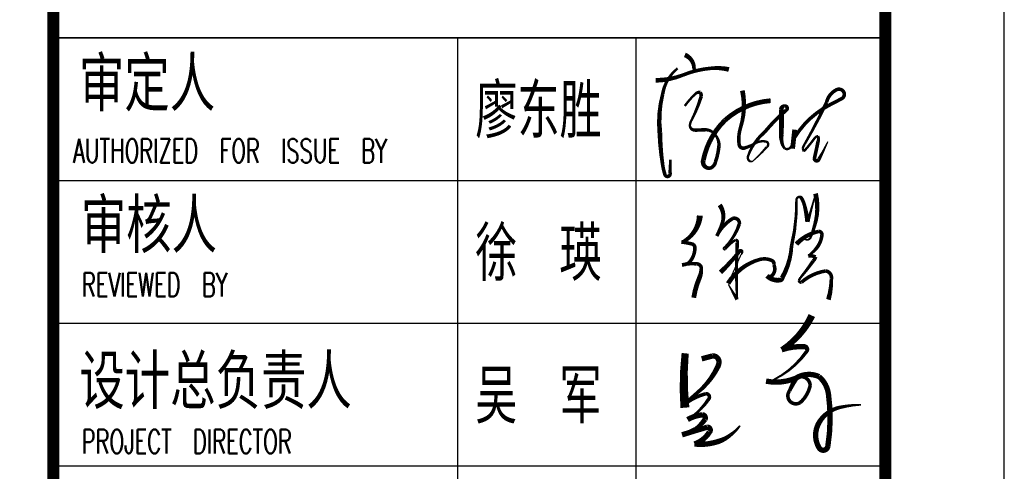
# Model space of a CAD drawing. Extents: x 1779708 to 7299578, y -1121471 to 88434.
# Tile 831 of 1056: x 6681932 to 6686073, y -1036213 to -1034313. Entities that reach past the tile are written whole.
import ezdxf

# ---------------------------------------------------------------- set-up
doc = ezdxf.new("R2010")
doc.units = 0
doc.header["$LTSCALE"] = 1000
doc.header["$MEASUREMENT"] = 0
for name, color, linetype in [('PUB_TITLE', 4, 'CONTINUOUS'), ('可见线', 6, 'CONTINUOUS'), ('电子签', 2, 'CONTINUOUS'), ('通-图框－文字', 4, 'CONTINUOUS')]:
    doc.layers.add(name, color=color, linetype=linetype)
doc.styles.add('-宋体', font='simhei.ttf', dxfattribs={"width": 0.7})
doc.styles.add('dim_font', font='SIMPLEX.shx', dxfattribs={"width": 0.8})
doc.styles.add('仿宋', font='txt', dxfattribs={"width": 0.7})

# ---------------------------------------------------------------- blocks, each defined once
blk = doc.blocks.new('A$C3D8761CE')
at = {"layer": 'PUB_TITLE'}
for p, q in [((83100, 28000), (76100, 28000)), ((76100, 26800), (83100, 26800)), ((76100, 25600), (83100, 25600)), ((76100, 24400), (83100, 24400))]:
    blk.add_line(p, q, dxfattribs=at)
blk.add_lwpolyline([(0, 0), (84100, 0), (84100, 59400), (0, 59400)], close=True, dxfattribs=at)
at = {"layer": 'PUB_TITLE', "const_width": 100}
blk.add_lwpolyline([(2500, 1000), (83100, 1000), (83100, 58400), (2500, 58400)], close=True, dxfattribs=at)
blk.add_lwpolyline([(76100, 58400), (76100, 1000)], dxfattribs=at)
at = {"layer": 'PUB_TITLE'}
for points in [[(76100, 28000), (83100, 28000)], [(79500, 28000), (79500, 19600)], [(81000, 28000), (81000, 19600)]]:
    blk.add_lwpolyline(points, dxfattribs=at)
at = {"layer": '电子签'}
for points in [[(81412.7, 27856.9, 40, 30, -0.327041), (81489.7, 27732.2, 30, 30, 1.316007)], [(81166.5, 27642.7, 40, 30, 0.091809), (81397.7, 27687.6, 30, 30, -0.076404), (81631.9, 27744.2, 30, 40, -0.084603), (81783.2, 27734, 40, 40, 1.039532)], [(81352, 27743.6, 20, 30, 0.184781), (81226.7, 27528.6, 30, 40, 0.092155), (81202.8, 27199.8, 40, 30, 0.033489), (81227.5, 26923.7, 30, 30, 0.03291), (81245.2, 26850.7, 30, 30, 0.944278), (81288.5, 26860, 30, 30, 0.007556), (81288.5, 26860, 30, 20, 0), (81290.9, 26975.7, 0, 0, 0)], [(82336.1, 27161.9, 30, 30, -0.139001), (82636.7, 27439.3, 30, 30, 0.005171), (82732.7, 27489.3, 30, 30, 0.435568), (82748, 27547.1, 30, 30, 0.382326), (82689.4, 27563.9, 30, 30, 0.226723), (82605, 27457.8, 30, 20, -0.020271), (82422.4, 27109.1, 20, 20, 0.049309), (82403.9, 27073.3, 20, 20, 0), (82413.7, 27044.3, 20, 20, 0.023464), (82503.8, 27155.2, 20, 20, -0.203022), (82533.5, 27173.7, 20, 30, -0.187391), (82533.5, 27129.7, 30, 30, -0.006584), (82502.4, 26985.7, 30, 30, 0.871812), (82540.7, 26979.4, 30, 20, 0), (82573.3, 27040, 20, 10, 0), (82616, 27127.8, 10, 10, 0)], [(81412.3, 27427.3, 20, 20, -0.053718), (81497.1, 27524, 20, 30, -0.314478), (81542, 27540.6, 30, 30, -0.157331), (81550.6, 27507.9, 30, 20, -0.043193), (81466.6, 27301, 20, 20, 0.155023), (81455.6, 27256.9, 20, 30, 0.341741), (81496.6, 27224, 30, 30, -0.004522), (81572.7, 27226, 30, 20, -0.261217), (81662.8, 27191.4, 20, 30, -0.213293), (81699.3, 27087.1, 30, 30, -0.061379), (81669.6, 26953.9, 30, 30, -0.24786), (81628.6, 26905.4, 30, 40, -0.583549), (81568.6, 26971.2, 40, 40, -0.151018), (81749.9, 27306.8, 40, 40, -0.164978), (82134.4, 27471.7, 40, 40, -0.056318)], [(81896.8, 27556.7, 40, 30, -0.12764), (81882.5, 27249.5, 30, 30, 0.112907), (81869.3, 27103.1, 30, 30, 0.465956), (81915.3, 27073.5, 30, 20, 0.058394), (82005.3, 27113.3, 20, 20, -0.191784), (82096.2, 27127.4, 20, 20, -0.327353), (82114.2, 27106.6, 20, 20, -0.288302), (82101.2, 27081.7, 20, 10, -0.038889), (81987.4, 26965.7, 10, 20, -0.393879), (81953.6, 26966.8, 20, 20, -0.287045), (81944.5, 27005.7, 20, 30, -0.136068), (82079.8, 27202.7, 30, 30, -0.042034), (82265.5, 27392, 30, 30, 0.897281), (82249, 27425.9, 30, 40, 0.357357), (82224.6, 27400.6, 40, 40, -0.016292), (82224.1, 27185.7, 40, 30, 0.079084), (82229, 27122.6, 30, 20, 0.154198), (82254.7, 27068.2, 20, 20, 0.545489), (82312.7, 27107.2, 20, 10, -0.011781), (82336.6, 27228, 40, 40, 0), (82319.1, 27068.2, 40, 40, 0)], [(81712.5, 26027, 40, 30, 0.033738), (81875.1, 26207.3, 30, 20, -0.703228), (81895.6, 26200.5, 20, 10, -0.218795), (81884.7, 26175.4, 10, 10, -0.001701), (81776.5, 25934.2, 40, 30, -0.186706), (82038.1, 26134.9, 30, 30, -0.183379), (82145.9, 26126.5, 30, 30, -0.383493), (82160.8, 26091, 30, 30, -0.316646), (82149, 26003.7, 30, 30, -0.368024), (82104.2, 25998.4, 40, 40, 0.245008), (82216.1, 25963.5, 40, 40, 0.333221), (82230.2, 25978.6, 40, 30, 0.113678), (82310.6, 26250.4, 30, 20, 0.064703), (82351.2, 26635.2, 20, 20, -0.275634), (82364.3, 26658.3, 20, 30, -0.443227), (82394.1, 26651.4, 30, 30, -0.070191), (82419.5, 26591.3, 30, 40, -0.02646), (82445.9, 26453, 30, 20, 0), (82472, 26541, 20, 10, 0), (82512.1, 26690, 40, 30, -0.137858), (82504.8, 26423.9, 30, 20, -0.030787), (82470.1, 26321.3, 20, 10, -0.640561), (82412.9, 26318.1, 10, 10, 0), (82351.8, 26264.9, 40, 30, -0.163108), (82540.7, 26372.2, 30, 30, -0.468432), (82565.7, 26339.9, 30, 30, -0.131023), (82526.7, 26239.1, 30, 20, -0.072844), (82451.1, 26166.1, 30, 30, -0.107963), (82512.9, 26158, 30, 30, -0.105878), (82493.3, 26124.2, 30, 20, -0.020312), (82386.7, 25984.6, 20, 20, 0.069667), (82370.9, 25957.2, 20, 30, 0.312264), (82393.4, 25943.9, 30, 30, -0.143223), (82598.9, 26039.6, 30, 30, -0.41006), (82645.5, 25972, 30, 40, -0.065907), (82620.6, 25798.5, 40, 40, -400.829791)], [(81705.8, 26594.4, 40, 30, -0.235253), (81729.2, 26446.8, 30, 30, -0.048503), (81681.3, 26333.8, 30, 30, -0.143864), (81814.7, 26480.7, 30, 30, -0.569528), (81871.3, 26434.9, 30, 20, -0.120767), (81748.1, 26236.7, 20, 20, 1.123766), (81751.2, 26221.6, 20, 20, -0.081293), (81839.6, 26300.6, 20, 30, -0.556039), (81854, 26279.5, 30, 20, 0.023181), (81851.6, 25799.4, 30, 20, 0), (81818, 25857.6, 20, 10, 0), (81778.6, 25927.3, 10, 10, 0)], [(81539, 26505.1, 50, 30, -0.247192), (81405.7, 26289.1, 30, 30, -0.132045), (81383.2, 26282.9, 30, 30, -0.034515), (81474, 26266, 30, 30, -0.338149), (81497.3, 26236.4, 30, 30, -0.193076), (81448.5, 26109.6, 30, 30, -0.156137), (81390, 26090.6, 30, 30, -0.088824), (81514, 26099, 30, 30, -0.381284), (81551.5, 26064, 30, 40, -0.098201), (81536.4, 25984.1, 40, 40, 0.063655), (81487.6, 25814.3, 40, 40, 5.555951)], [(82480.8, 25664.5, 60, 45, -0.143271), (82227.4, 25376.4, 45, 45, -0.095886), (82416.5, 25402.4, 45, 30, -0.639798), (82435.3, 25359.6, 30, 15, -0.123163), (82163.5, 25126.1, 15, 15, -0.171939), (82095.8, 25112.8, 45, 45, 0.147325), (82347, 25137.4, 45, 30, 0.018524), (82293.3, 25031.2, 30, 30, 0.835771), (82383, 24932, 30, 30, 0.16078), (82466.8, 25074.8, 30, 30, 0.598796), (82347, 25137.4, 45, 45, -0.252908), (82542.3, 25150.4, 45, 45, -0.181147), (82620.9, 25003.3, 45, 45, -0.074141), (82615.4, 24563.3, 45, 45, -0.683518), (82543.4, 24550.2, 45, 45, -0.258332), (82534.4, 24749.5, 45, 30, -0.222176), (82711.4, 24890.5, 30, 15, -0.053843), (82894, 24914.1, 15, 15, 0.979743)], [(81554.7, 25300.2, 45, 45, 0), (81644.4, 25324.5, 45, 45, -0.458975), (81699.9, 25271.9, 45, 45, -0.110796), (81689.2, 25232.9, 45, 30, -0.110252), (81517.9, 25015.3, 30, 15, 0.03889), (81386.3, 24897.7, 30, 30, -0.117305), (81590.2, 25007, 30, 30, -0.624623), (81614.3, 24962.8, 30, 15, -0.10688), (81435.7, 24789.2, 45, 45, -0.104917), (81560.5, 24829.4, 45, 45, -0.513789), (81583, 24791.6, 45, 30, -0.08355), (81505.6, 24714.3, 30, 15, 0.031953), (81389.1, 24661.1, 45, 45, -0.005633), (81601.3, 24725.3, 45, 45, -0.675043), (81620, 24684.5, 45, 45, -0.173232), (81493.7, 24583.7, 45, 45, 0.107096), (81697.1, 24605.9, 45, 30, 0.090302), (81798.3, 24661.1, 30, 15, 0.082167), (81876.4, 24738.2, 15, 15, 0.087567)], [(81415.4, 25346.6, 60, 75, 0.047203), (81413.2, 24889.4, 75, 75, 0.150818)]]:
    blk.add_lwpolyline(points, format="xyseb", dxfattribs=at)
at = {"layer": '通-图框－文字'}
for s, style, width, p in [('审定人', '仿宋', 0.7, (76316.4, 27426)), ('廖东胜', '-宋体', 0.65, (79650, 27200)), ('审核人', '仿宋', 0.7, (76331.8, 26233.7)), ('徐  瑛', '-宋体', 0.65, (79650, 26000)), ('设计总负责人', '仿宋', 0.7, (76319.6, 24922.4)), ('吴  军', '-宋体', 0.65, (79650, 24800))]:
    blk.add_text(s, height=400, dxfattribs=dict(at, style=style, width=width)).set_placement(p)
at = {"layer": '通-图框－文字', "color": 4, "style": 'dim_font', "width": 0.65}
for s, p in [('AUTHORIZED  FOR  ISSUE  BY', (76266.9, 26950.2)), ('REVIEWED  BY', (76341.3, 25823.5)), ('PROJECT  DIRECTOR', (76339.6, 24504.7))]:
    blk.add_text(s, height=200, dxfattribs=at).set_placement(p)

msp = doc.modelspace()

# ---------------------------------------------------------------- block references
at = {"layer": '可见线', "xscale": 0.5, "yscale": 0.5, "zscale": 0.5}
msp.add_blockref('A$C3D8761CE', (6644023.1, -1048389.7), dxfattribs=at)

doc.saveas('drawing.dxf')
